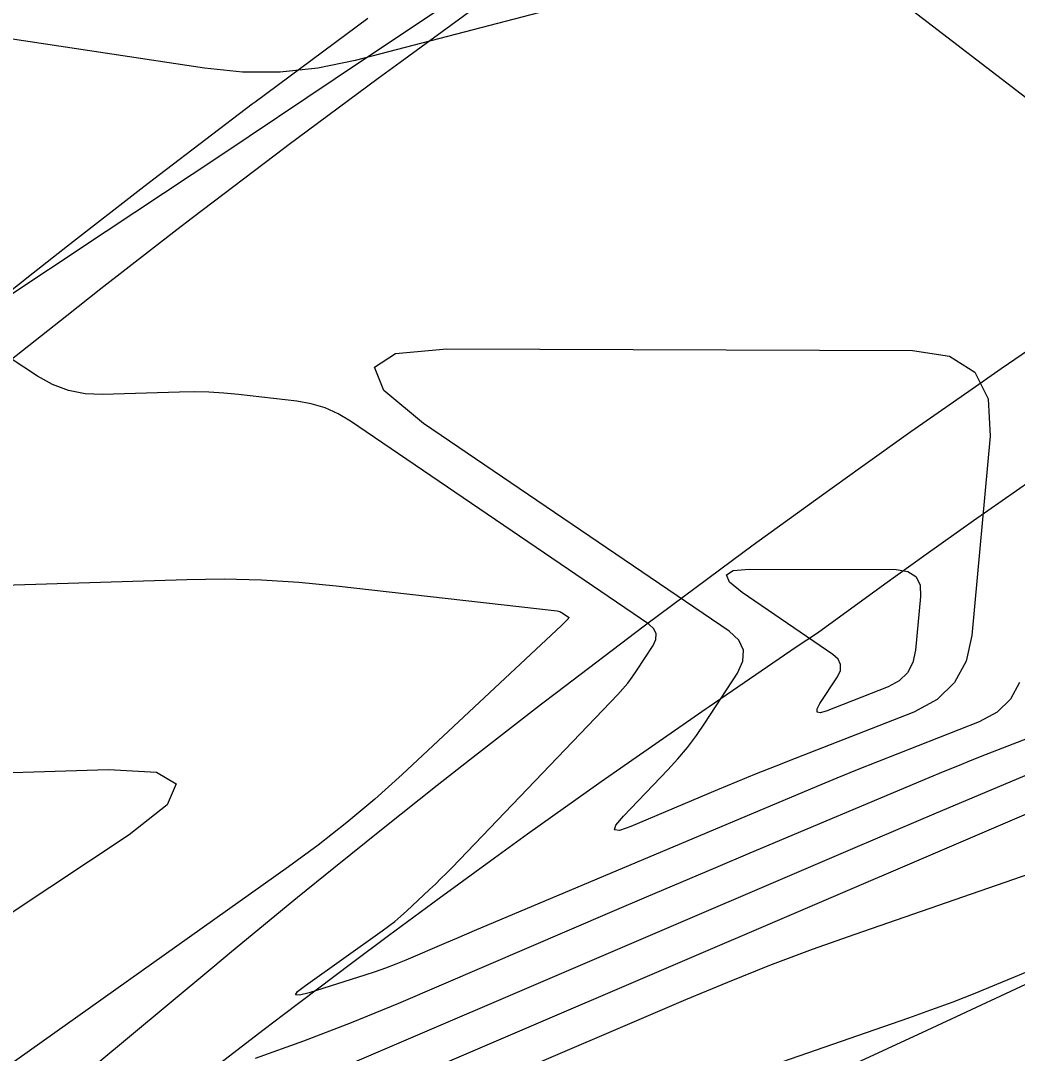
# Model space of a CAD drawing. Extents: x 1354696 to 1366163, y 660729 to 670380.
# Drawn here: x 1361276.23 to 1361312.89, y 664723.95 to 664761.92 of the extents above; entities that cross this region are included whole.
import ezdxf

# ---------------------------------------------------------------- set-up
doc = ezdxf.new("R2010")
doc.units = 0
for name, color, linetype in [('R_Contours', 7, 'Continuous'), ('R_Detour', 7, 'Continuous'), ('R_Erosion', 7, 'Continuous'), ('R_Fin Surface', 7, 'Continuous')]:
    doc.layers.add(name, color=color, linetype=linetype)

msp = doc.modelspace()

# ---------------------------------------------------------------- linework, layer by layer
at = {"layer": 'R_Contours'}
for points in [[(1361303.008, 664764.226), (1361288.535, 664760.457), (1361287.161, 664760.172), (1361285.778, 664760.028), (1361284.389, 664760.027), (1361282.992, 664760.168), (1361275.924, 664761.24)], [(1361313.76, 664758.654), (1361307.771, 664763.259)], [(1361312.968, 664737.582), (1361312.641, 664736.972), (1361312.145, 664736.489), (1361311.481, 664736.134), (1361308.486, 664734.965), (1361307.738, 664734.671), (1361306.993, 664734.371), (1361306.249, 664734.066), (1361305.507, 664733.757), (1361293.37, 664728.646), (1361292.998, 664728.489), (1361292.626, 664728.331), (1361292.255, 664728.173), (1361291.884, 664728.014), (1361290.399, 664727.379), (1361290.026, 664727.225), (1361289.65, 664727.08), (1361289.27, 664726.945), (1361288.887, 664726.819), (1361286.84, 664726.174), (1361286.479, 664726.081), (1361286.336, 664726.095), (1361286.411, 664726.217), (1361286.704, 664726.448), (1361289.531, 664728.451), (1361289.764, 664728.622), (1361289.991, 664728.801), (1361290.212, 664728.987), (1361290.426, 664729.181), (1361291.272, 664729.971), (1361291.482, 664730.169), (1361291.689, 664730.371), (1361291.893, 664730.576), (1361292.095, 664730.783), (1361298.193, 664737.144), (1361298.381, 664737.349), (1361298.558, 664737.562), (1361298.725, 664737.784), (1361298.882, 664738.013), (1361299.49, 664738.946), (1361299.594, 664739.17), (1361299.602, 664739.374), (1361299.516, 664739.56), (1361299.333, 664739.726), (1361288.365, 664747.192), (1361287.906, 664747.467), (1361287.423, 664747.681), (1361286.918, 664747.834), (1361286.391, 664747.926), (1361284.235, 664748.172), (1361283.696, 664748.224), (1361283.156, 664748.256), (1361282.615, 664748.269), (1361282.073, 664748.262), (1361279.24, 664748.174), (1361278.6, 664748.201), (1361277.987, 664748.323), (1361277.401, 664748.539), (1361276.842, 664748.85), (1361269.943, 664753.381)], [(1361273.991, 664741.113), (1361282.335, 664741.372), (1361283.713, 664741.39), (1361285.089, 664741.358), (1361286.463, 664741.276), (1361287.835, 664741.144), (1361295.959, 664740.216), (1361296.008, 664740.208), (1361296.055, 664740.193), (1361296.101, 664740.173), (1361296.144, 664740.148), (1361296.383, 664739.985), (1361296.388, 664739.98), (1361296.39, 664739.975), (1361296.39, 664739.969), (1361296.387, 664739.963), (1361296.371, 664739.938), (1361296.367, 664739.932), (1361296.362, 664739.926), (1361296.357, 664739.92), (1361296.352, 664739.914), (1361296.222, 664739.778), (1361296.198, 664739.754), (1361296.174, 664739.73), (1361296.15, 664739.706), (1361296.125, 664739.683), (1361290.258, 664734.202), (1361289.257, 664733.299), (1361288.228, 664732.43), (1361287.17, 664731.597), (1361286.083, 664730.8), (1361272.895, 664721.454)], [(1361284.866, 664723.772), (1361286.638, 664724.403), (1361288.394, 664725.078), (1361290.133, 664725.797), (1361297.982, 664729.158), (1361299.251, 664729.7), (1361300.521, 664730.241), (1361301.792, 664730.779), (1361303.064, 664731.316), (1361309.646, 664734.088), (1361310.172, 664734.307), (1361310.699, 664734.523), (1361311.227, 664734.735), (1361311.757, 664734.944), (1361313.879, 664735.772)], [(1361266.864, 664733.994), (1361279.461, 664734.385), (1361281.231, 664734.288), (1361281.949, 664733.856), (1361281.614, 664733.089), (1361280.225, 664731.986), (1361262.628, 664720.311)], [(1361288.088, 664723.454), (1361306.919, 664731.517), (1361307.667, 664731.837), (1361308.414, 664732.155), (1361309.162, 664732.472), (1361309.911, 664732.788), (1361313.785, 664734.419)], [(1361283.653, 664720.088), (1361315.857, 664733.877)], [(1361315.785, 664731.397), (1361306.912, 664728.322), (1361305.339, 664727.761), (1361303.777, 664727.173), (1361302.226, 664726.557), (1361300.685, 664725.913), (1361279.218, 664716.722)], [(1361275.987, 664713.849), (1361308.892, 664725.255), (1361309.711, 664725.545), (1361310.525, 664725.847), (1361311.334, 664726.161), (1361312.139, 664726.487), (1361315.351, 664727.814)]]:
    msp.add_lwpolyline(points, dxfattribs=at)
for points in [[(1361310.39, 664749.588), (1361311.318, 664748.997), (1361311.817, 664748.016), (1361311.887, 664746.645), (1361311.208, 664739.317), (1361311.004, 664738.365), (1361310.581, 664737.578), (1361309.941, 664736.955), (1361309.083, 664736.495), (1361304.715, 664734.791), (1361303.999, 664734.509), (1361303.285, 664734.222), (1361302.573, 664733.93), (1361301.862, 664733.634), (1361298.668, 664732.289), (1361298.253, 664732.145), (1361298.071, 664732.161), (1361298.121, 664732.337), (1361298.403, 664732.673), (1361300.035, 664734.375), (1361300.405, 664734.779), (1361300.754, 664735.199), (1361301.084, 664735.636), (1361301.394, 664736.088), (1361302.592, 664737.929), (1361302.797, 664738.37), (1361302.814, 664738.774), (1361302.643, 664739.139), (1361302.283, 664739.467), (1361291.051, 664747.113), (1361289.587, 664748.318), (1361289.24, 664749.175), (1361290.011, 664749.686), (1361291.9, 664749.851), (1361309.032, 664749.789)], [(1361308.858, 664741.67), (1361309.15, 664741.484), (1361309.308, 664741.175), (1361309.33, 664740.743), (1361309.147, 664738.769), (1361309.049, 664738.314), (1361308.847, 664737.938), (1361308.542, 664737.641), (1361308.132, 664737.421), (1361305.856, 664736.533), (1361305.637, 664736.471), (1361305.526, 664736.496), (1361305.523, 664736.61), (1361305.629, 664736.811), (1361306.269, 664737.794), (1361306.379, 664738.03), (1361306.388, 664738.245), (1361306.296, 664738.441), (1361306.104, 664738.616), (1361302.763, 664740.89), (1361302.301, 664741.27), (1361302.192, 664741.54), (1361302.435, 664741.701), (1361303.03, 664741.753), (1361308.43, 664741.734)]]:
    msp.add_lwpolyline(points, close=True, dxfattribs=at)
at = {"layer": 'R_Detour'}
for points in [[(1361275.833, 664749.42), (1361277.926, 664751.081), (1361279.179, 664752.066), (1361281.974, 664754.235), (1361282.551, 664754.678), (1361285.95, 664757.257), (1361286.06, 664757.34), (1361289.373, 664759.802), (1361290.183, 664760.396), (1361292.823, 664762.312)], [(1361274.584, 664750.982), (1361276.687, 664752.652), (1361277.946, 664753.641), (1361280.755, 664755.82), (1361281.334, 664756.265), (1361284.749, 664758.856), (1361284.86, 664758.94), (1361288.188, 664761.413), (1361289.002, 664762.01)], [(1361276.31, 664721.307), (1361280.153, 664724.505), (1361283.292, 664727.117), (1361283.979, 664727.687), (1361286.416, 664729.69), (1361287.746, 664730.77), (1361289.565, 664732.231), (1361291.55, 664733.807), (1361292.739, 664734.741), (1361295.39, 664736.799), (1361295.937, 664737.219), (1361299.161, 664739.665), (1361299.266, 664739.744), (1361302.409, 664742.079), (1361303.177, 664742.643), (1361305.68, 664744.461), (1361307.122, 664745.494), (1361308.976, 664746.809), (1361311.102, 664748.298), (1361312.294, 664749.125), (1361315.114, 664751.054)], [(1361281.944, 664722.353), (1361285.188, 664724.839), (1361285.892, 664725.377), (1361288.393, 664727.264), (1361289.758, 664728.281), (1361291.622, 664729.656), (1361293.656, 664731.138), (1361294.872, 664732.015), (1361297.586, 664733.946), (1361298.145, 664734.34), (1361301.44, 664736.631), (1361301.547, 664736.705), (1361304.756, 664738.889), (1361305.539, 664739.415), (1361308.018, 664741.215), (1361309.446, 664742.239), (1361311.281, 664743.54), (1361313.386, 664745.015)]]:
    msp.add_lwpolyline(points, dxfattribs=at)
at = {"layer": 'R_Erosion'}
msp.add_lwpolyline([(1361314.082, 664726.894), (1361309.556, 664724.792), (1361305.021, 664722.687)], dxfattribs=at)
at = {"layer": 'R_Fin Surface'}
msp.add_lwpolyline([(1361275.158, 664751.388), (1361279.375, 664754.179), (1361283.588, 664756.979), (1361287.796, 664759.788), (1361292.001, 664762.604)], dxfattribs=at)

doc.saveas('drawing.dxf')
